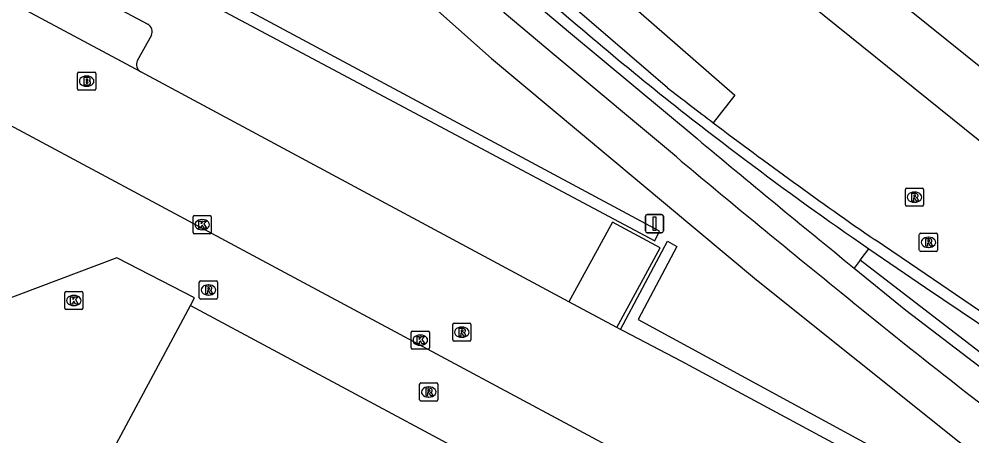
# Model space of a CAD drawing. Extents: x 159489 to 160304, y 383826 to 384530.
# Drawn here: x 160124.5 to 160177, y 384019.2 to 384042.1 of the extents above; entities that cross this region are included whole.
import ezdxf

# ---------------------------------------------------------------- set-up
doc = ezdxf.new("R2010")
doc.units = 0
for name, color, linetype in [('IMGEO_Afsluitpaal', 7, 'Continuous'), ('IMGEO_Berm_halfverhard', 7, 'Continuous'), ('IMGEO_Berm_open', 7, 'Continuous'), ('IMGEO_Brandkraan', 7, 'Continuous'), ('IMGEO_Fietspad_gesloten', 7, 'Continuous'), ('IMGEO_Haag', 7, 'Continuous'), ('IMGEO_Kolk', 7, 'Continuous'), ('IMGEO_OVBaan_gesloten', 7, 'Continuous'), ('IMGEO_Pand', 7, 'Continuous'), ('IMGEO_Parkeervlak_gesloten', 7, 'Continuous'), ('IMGEO_Parkeervlak_open', 7, 'Continuous'), ('IMGEO_Rijbaan_lokaal_gesloten', 7, 'Continuous'), ('IMGEO_Rijbaan_lokaal_open', 7, 'Continuous'), ('IMGEO_Rioolput', 7, 'Continuous'), ('IMGEO_Voetpad_open', 7, 'Continuous')]:
    doc.layers.add(name, color=color, linetype=linetype)

msp = doc.modelspace()

# ---------------------------------------------------------------- linework, layer by layer
at = {"layer": 'IMGEO_Afsluitpaal'}
for p, q in [((160158.986, 384030.473), (160158.986, 384031.273)), ((160158.986, 384031.273), (160158.986, 384030.473)), ((160159.086, 384031.373), (160159.876, 384031.373)), ((160159.876, 384031.373), (160159.086, 384031.373)), ((160159.976, 384031.273), (160159.976, 384030.473)), ((160159.976, 384030.473), (160159.976, 384031.273)), ((160159.876, 384030.373), (160159.086, 384030.373)), ((160159.086, 384030.373), (160159.876, 384030.373))]:
    msp.add_line(p, q, dxfattribs=at)
msp.add_lwpolyline([(160159.406, 384031.248), (160159.556, 384031.248), (160159.556, 384030.498), (160159.406, 384030.498), (160159.406, 384031.248)], dxfattribs=at)
for centre, start, end in [((160159.086, 384031.273), 90, 180), ((160159.086, 384031.273), 90, 180), ((160159.876, 384031.273), 0, 90), ((160159.876, 384031.273), 360, 90), ((160159.086, 384030.473), 180, 270), ((160159.086, 384030.473), 180, 270), ((160159.876, 384030.473), 270, 0), ((160159.876, 384030.473), 270, 0)]:
    msp.add_arc(centre, 0.1, start, end, dxfattribs=at)
at = {"layer": 'IMGEO_Berm_halfverhard'}
msp.add_lwpolyline([(160182.593, 384019.793), (160170.808, 384028.865)], dxfattribs=at)
at = {"layer": 'IMGEO_Berm_open'}
for points in [[(160170.808, 384028.865), (160171.284, 384029.491)], [(160171.284, 384029.491), (160174.4, 384027.36), (160180.13, 384023.491), (160183.545, 384021.196), (160183.174, 384020.627)], [(160170.808, 384028.865), (160170.479, 384028.424)]]:
    msp.add_lwpolyline(points, dxfattribs=at)
for centre, radius, start, end in [((160332.012, 384253.3), 275.641, 226.13491, 230.11027), ((160268.791, 384173.77), 174.092, 229.289, 233.18099), ((160267.767, 384170.747), 171.062, 232.8488, 235.66554)]:
    msp.add_arc(centre, radius, start, end, dxfattribs=at)
at = {"layer": 'IMGEO_Brandkraan'}
for p, q in [((160127.734, 384038.289), (160127.734, 384039.141)), ((160127.809, 384039.215), (160128.661, 384039.215)), ((160128.222, 384038.995), (160128.247, 384038.995)), ((160128.735, 384039.141), (160128.735, 384038.289)), ((160128.245, 384038.435), (160128.22, 384038.435)), ((160128.661, 384038.215), (160127.809, 384038.215))]:
    msp.add_line(p, q, dxfattribs=at)
for points in [[(160127.734, 384038.289), (160127.734, 384039.141)], [(160127.809, 384039.215), (160128.661, 384039.215)], [(160128.735, 384039.141), (160128.735, 384038.289)], [(160128.082, 384038.915), (160128.082, 384038.515), (160128.295, 384038.515)], [(160128.313, 384038.915), (160128.082, 384038.915)], [(160128.261, 384038.834), (160128.207, 384038.834), (160128.207, 384038.758)], [(160128.207, 384038.758), (160128.26, 384038.758)], [(160128.269, 384038.682), (160128.207, 384038.682), (160128.207, 384038.601)], [(160128.207, 384038.601), (160128.269, 384038.601)], [(160128.661, 384038.215), (160127.809, 384038.215)]]:
    msp.add_lwpolyline(points, dxfattribs=at)
for centre, radius, start, end in [((160127.811, 384039.139), 0.0765, 91.552, 178.448), ((160127.811, 384039.139), 0.0765, 91.552, 178.448), ((160128.659, 384039.139), 0.0765, 1.552, 88.448), ((160128.659, 384039.139), 0.0765, 1.552, 88.448), ((160128.262, 384038.796), 0.0379, 267.8285, 90.9355), ((160128.27, 384038.641), 0.0404, 269.8759, 90.5077), ((160128.301, 384038.766), 0.251, 268.6676, 293.5347), ((160128.317, 384038.77), 0.145, 59.4692, 91.5367), ((160128.342, 384038.817), 0.0922, 285.5137, 58.1501), ((160128.347, 384038.625), 0.105, 301.3115, 78.989), ((160127.811, 384038.291), 0.0765, 181.552, 268.448), ((160127.811, 384038.291), 0.0765, 181.552, 268.448), ((160128.659, 384038.291), 0.0765, 271.552, 358.448), ((160128.659, 384038.291), 0.0765, 271.552, 358.448)]:
    msp.add_arc(centre, radius, start, end, dxfattribs=at)
for centre, major_axis, ratio, start_param, end_param in [((160128.221, 384038.715), (-0.387, 0.002), 0.722429, 4.712389, 7.853982), ((160128.246, 384038.715), (-0.39, 0.002), 0.717154, 1.570796, 4.712389)]:
    msp.add_ellipse(centre, major_axis=major_axis, ratio=ratio, start_param=start_param, end_param=end_param, dxfattribs=at)
at = {"layer": 'IMGEO_Fietspad_gesloten'}
for points in [[(160154.866, 384041.355), (160161.829, 384035.554)], [(160160.691, 384034.546), (160153.964, 384040.176)], [(160170.479, 384028.424), (160173.322, 384026.105), (160182.241, 384019.286)]]:
    msp.add_lwpolyline(points, dxfattribs=at)
for centre, radius, start, end in [((160353.115, 384276.254), 307.377, 226.24612, 229.83651), ((160338.108, 384259.848), 286.644, 226.19261, 230.02787), ((160718.977, 384702.665), 869.167, 230.132531, 230.87149), ((160581.948, 384537.044), 655.714, 230.026068, 231.01101), ((160411.383, 384322.615), 381.739, 230.65996, 232.98021)]:
    msp.add_arc(centre, radius, start, end, dxfattribs=at)
at = {"layer": 'IMGEO_Haag'}
for points in [[(160130.559, 384046.144), (160130.218, 384045.54), (160159.503, 384029.928), (160159.764, 384030.458), (160130.559, 384046.144)], [(160157.615, 384025.041), (160160.198, 384029.912), (160160.718, 384029.61), (160158.589, 384025.586), (160181.06, 384013.373)]]:
    msp.add_lwpolyline(points, dxfattribs=at)
at = {"layer": 'IMGEO_Kolk'}
for p, q in [((160134.095, 384030.388), (160134.095, 384031.24)), ((160134.17, 384031.314), (160135.022, 384031.314)), ((160134.583, 384031.094), (160134.608, 384031.094)), ((160135.096, 384031.24), (160135.096, 384030.388)), ((160135.022, 384030.314), (160134.17, 384030.314)), ((160134.606, 384030.534), (160134.581, 384030.534)), ((160127.027, 384026.209), (160127.027, 384027.061)), ((160127.102, 384027.135), (160127.954, 384027.135)), ((160127.515, 384026.915), (160127.54, 384026.915)), ((160128.028, 384027.061), (160128.028, 384026.209)), ((160127.538, 384026.355), (160127.513, 384026.355)), ((160127.954, 384026.135), (160127.102, 384026.135)), ((160146.099, 384024.024), (160146.099, 384024.876)), ((160146.174, 384024.95), (160147.026, 384024.95)), ((160147.1, 384024.876), (160147.1, 384024.024)), ((160146.587, 384024.73), (160146.612, 384024.73)), ((160147.026, 384023.95), (160146.174, 384023.95)), ((160146.61, 384024.17), (160146.585, 384024.17))]:
    msp.add_line(p, q, dxfattribs=at)
for points in [[(160134.095, 384030.388), (160134.095, 384031.24)], [(160134.17, 384031.314), (160135.022, 384031.314)], [(160135.096, 384031.24), (160135.096, 384030.388)], [(160134.416, 384031.014), (160134.539, 384031.014), (160134.539, 384030.863), (160134.669, 384031.014), (160134.833, 384031.014), (160134.687, 384030.863), (160134.84, 384030.614), (160134.688, 384030.614), (160134.603, 384030.778), (160134.539, 384030.711), (160134.539, 384030.614), (160134.416, 384030.614), (160134.416, 384031.014)], [(160135.022, 384030.314), (160134.17, 384030.314)], [(160127.027, 384026.209), (160127.027, 384027.061)], [(160127.102, 384027.135), (160127.954, 384027.135)], [(160128.028, 384027.061), (160128.028, 384026.209)], [(160127.348, 384026.835), (160127.471, 384026.835), (160127.471, 384026.684), (160127.601, 384026.835), (160127.765, 384026.835), (160127.619, 384026.684), (160127.772, 384026.435), (160127.62, 384026.435), (160127.535, 384026.599), (160127.471, 384026.532), (160127.471, 384026.435), (160127.348, 384026.435), (160127.348, 384026.835)], [(160127.954, 384026.135), (160127.102, 384026.135)], [(160146.099, 384024.024), (160146.099, 384024.876)], [(160146.174, 384024.95), (160147.026, 384024.95)], [(160147.1, 384024.876), (160147.1, 384024.024)], [(160146.42, 384024.65), (160146.543, 384024.65), (160146.543, 384024.499), (160146.673, 384024.65), (160146.837, 384024.65), (160146.691, 384024.499), (160146.844, 384024.25), (160146.692, 384024.25), (160146.607, 384024.414), (160146.543, 384024.347), (160146.543, 384024.25), (160146.42, 384024.25), (160146.42, 384024.65)], [(160147.026, 384023.95), (160146.174, 384023.95)]]:
    msp.add_lwpolyline(points, dxfattribs=at)
for centre, start, end in [((160134.172, 384031.238), 91.552, 178.448), ((160134.172, 384031.238), 91.552, 178.448), ((160135.02, 384031.238), 1.552, 88.448), ((160135.02, 384031.238), 1.552, 88.448), ((160134.172, 384030.39), 181.552, 268.448), ((160134.172, 384030.39), 181.552, 268.448), ((160135.02, 384030.39), 271.552, 358.448), ((160135.02, 384030.39), 271.552, 358.448), ((160127.104, 384027.059), 91.552, 178.448), ((160127.104, 384027.059), 91.552, 178.448), ((160127.952, 384027.059), 1.552, 88.448), ((160127.952, 384027.059), 1.552, 88.448), ((160127.104, 384026.211), 181.552, 268.448), ((160127.104, 384026.211), 181.552, 268.448), ((160127.952, 384026.211), 271.552, 358.448), ((160127.952, 384026.211), 271.552, 358.448), ((160146.176, 384024.874), 91.552, 178.448), ((160146.176, 384024.874), 91.552, 178.448), ((160147.024, 384024.874), 1.552, 88.448), ((160147.024, 384024.874), 1.552, 88.448), ((160146.176, 384024.026), 181.552, 268.448), ((160146.176, 384024.026), 181.552, 268.448), ((160147.024, 384024.026), 271.552, 358.448), ((160147.024, 384024.026), 271.552, 358.448)]:
    msp.add_arc(centre, 0.0765, start, end, dxfattribs=at)
for centre, major_axis, ratio, start_param, end_param in [((160134.582, 384030.814), (-0.387, 0.002), 0.722429, 4.712389, 7.853982), ((160134.607, 384030.814), (-0.39, 0.002), 0.717154, 1.570796, 4.712389), ((160127.514, 384026.635), (-0.387, 0.002), 0.722429, 4.712389, 7.853982), ((160127.539, 384026.635), (-0.39, 0.002), 0.717154, 1.570796, 4.712389), ((160146.586, 384024.45), (-0.387, 0.002), 0.722429, 4.712389, 7.853982), ((160146.611, 384024.45), (-0.39, 0.002), 0.717154, 1.570796, 4.712389)]:
    msp.add_ellipse(centre, major_axis=major_axis, ratio=ratio, start_param=start_param, end_param=end_param, dxfattribs=at)
at = {"layer": 'IMGEO_OVBaan_gesloten'}
for points in [[(160180.322, 384037.159), (160176.612, 384040.154), (160173.526, 384042.635), (160170.286, 384045.296), (160167.466, 384047.665), (160161.694, 384052.642), (160158.499, 384055.447), (160149.532, 384063.51), (160140.973, 384071.696), (160132.364, 384080.101), (160126.671, 384085.78), (160121.497, 384090.909), (160120.074, 384092.332)], [(160168.075, 384042.939), (160180.122, 384033.232)]]:
    msp.add_lwpolyline(points, dxfattribs=at)
at = {"layer": 'IMGEO_Pand'}
for points in [[(160118.265, 383985.09), (160113.25, 383987.77), (160133.95, 384026.359)], [(160133.95, 384026.359), (160157.89, 384013.52), (160158.029, 384013.789), (160170.75, 384006.969)]]:
    msp.add_lwpolyline(points, dxfattribs=at)
at = {"layer": 'IMGEO_Parkeervlak_gesloten'}
msp.add_lwpolyline([(160160.211, 384038.351), (160148.7, 384048.256), (160136.661, 384059.522), (160129.672, 384066.259), (160122.13, 384073.698), (160114.401, 384081.37)], dxfattribs=at)
msp.add_arc((160323.562, 384249.106), 266.649, 232.22162, 232.90169, dxfattribs=at)
at = {"layer": 'IMGEO_Parkeervlak_open'}
for points in [[(160128.981, 384043.27), (160131.608, 384041.865)], [(160131.799, 384041.243), (160131.023, 384039.842)], [(160157.408, 384025.152), (160159.808, 384029.547), (160157.18, 384030.947), (160154.779, 384026.564)]]:
    msp.add_lwpolyline(points, dxfattribs=at)
for centre, radius, start, end in [((160131.334, 384041.441), 0.505, 336.9576, 57.1831), ((160131.446, 384039.634), 0.471, 153.877, 239.7777)]:
    msp.add_arc(centre, radius, start, end, dxfattribs=at)
at = {"layer": 'IMGEO_Rijbaan_lokaal_gesloten'}
for points in [[(160114.401, 384081.37), (160115.734, 384082.713), (160127.239, 384071.366), (160143.557, 384055.711), (160163.904, 384037.948), (160162.724, 384036.427)], [(160182.958, 384022.269), (160181.12, 384023.521), (160173.988, 384028.376), (160171.632, 384029.97)]]:
    msp.add_lwpolyline(points, dxfattribs=at)
msp.add_arc((160326.372, 384252.821), 271.306, 232.90156, 235.22518, dxfattribs=at)
at = {"layer": 'IMGEO_Rijbaan_lokaal_open'}
for points in [[(160171.245, 384010.937), (160125.267, 384035.607), (160090.12, 384054.464), (160085.703, 384056.846), (160076.546, 384061.719), (160076.371, 384061.813)], [(160131.209, 384039.227), (160093.439, 384059.454)], [(160154.779, 384026.564), (160131.209, 384039.227)], [(160157.408, 384025.152), (160154.779, 384026.564)], [(160157.615, 384025.041), (160157.408, 384025.152)], [(160174.067, 384016.228), (160160.959, 384023.29), (160157.797, 384024.943), (160157.615, 384025.041)]]:
    msp.add_lwpolyline(points, dxfattribs=at)
at = {"layer": 'IMGEO_Rioolput'}
for p, q in [((160173.298, 384031.9), (160173.298, 384032.752)), ((160173.373, 384032.826), (160174.225, 384032.826)), ((160174.299, 384032.752), (160174.299, 384031.9)), ((160173.786, 384032.606), (160173.811, 384032.606)), ((160174.225, 384031.826), (160173.373, 384031.826)), ((160173.809, 384032.046), (160173.784, 384032.046)), ((160174.064, 384029.416), (160174.064, 384030.268)), ((160174.139, 384030.342), (160174.991, 384030.342)), ((160174.552, 384030.122), (160174.577, 384030.122)), ((160175.065, 384030.268), (160175.065, 384029.416)), ((160174.575, 384029.562), (160174.55, 384029.562)), ((160174.991, 384029.342), (160174.139, 384029.342)), ((160134.436, 384026.793), (160134.436, 384027.645)), ((160134.511, 384027.719), (160135.363, 384027.719)), ((160134.924, 384027.499), (160134.949, 384027.499)), ((160135.437, 384027.645), (160135.437, 384026.793)), ((160134.947, 384026.939), (160134.922, 384026.939)), ((160135.363, 384026.719), (160134.511, 384026.719)), ((160148.385, 384024.467), (160148.385, 384025.319)), ((160148.46, 384025.393), (160149.312, 384025.393)), ((160149.386, 384025.319), (160149.386, 384024.467)), ((160148.873, 384025.173), (160148.898, 384025.173)), ((160149.312, 384024.393), (160148.46, 384024.393)), ((160148.896, 384024.613), (160148.871, 384024.613)), ((160146.561, 384021.175), (160146.561, 384022.027)), ((160146.636, 384022.101), (160147.488, 384022.101)), ((160147.049, 384021.881), (160147.074, 384021.881)), ((160147.562, 384022.027), (160147.562, 384021.175)), ((160147.072, 384021.321), (160147.047, 384021.321)), ((160147.488, 384021.101), (160146.636, 384021.101))]:
    msp.add_line(p, q, dxfattribs=at)
for points in [[(160173.298, 384031.9), (160173.298, 384032.752)], [(160173.373, 384032.826), (160174.225, 384032.826)], [(160174.299, 384032.752), (160174.299, 384031.9)], [(160173.887, 384032.524), (160173.635, 384032.526), (160173.635, 384032.126)], [(160173.635, 384032.126), (160173.759, 384032.126), (160173.759, 384032.288), (160173.77, 384032.288)], [(160173.813, 384032.445), (160173.759, 384032.445), (160173.759, 384032.364)], [(160173.759, 384032.364), (160173.811, 384032.364)], [(160173.817, 384032.259), (160173.888, 384032.126), (160174.028, 384032.126), (160173.963, 384032.252)], [(160174.225, 384031.826), (160173.373, 384031.826)], [(160174.064, 384029.416), (160174.064, 384030.268)], [(160174.139, 384030.342), (160174.991, 384030.342)], [(160174.653, 384030.04), (160174.401, 384030.042), (160174.401, 384029.642)], [(160175.065, 384030.268), (160175.065, 384029.416)], [(160174.401, 384029.642), (160174.525, 384029.642), (160174.525, 384029.804), (160174.536, 384029.804)], [(160174.579, 384029.961), (160174.525, 384029.961), (160174.525, 384029.88)], [(160174.525, 384029.88), (160174.577, 384029.88)], [(160174.583, 384029.775), (160174.654, 384029.642), (160174.794, 384029.642), (160174.729, 384029.768)], [(160174.991, 384029.342), (160174.139, 384029.342)], [(160134.436, 384026.793), (160134.436, 384027.645)], [(160134.511, 384027.719), (160135.363, 384027.719)], [(160135.025, 384027.417), (160134.773, 384027.419), (160134.773, 384027.019)], [(160135.437, 384027.645), (160135.437, 384026.793)], [(160134.773, 384027.019), (160134.897, 384027.019), (160134.897, 384027.181), (160134.908, 384027.181)], [(160134.951, 384027.338), (160134.897, 384027.338), (160134.897, 384027.257)], [(160134.897, 384027.257), (160134.949, 384027.257)], [(160134.955, 384027.152), (160135.026, 384027.019), (160135.166, 384027.019), (160135.101, 384027.145)], [(160135.363, 384026.719), (160134.511, 384026.719)], [(160148.385, 384024.467), (160148.385, 384025.319)], [(160148.46, 384025.393), (160149.312, 384025.393)], [(160149.386, 384025.319), (160149.386, 384024.467)], [(160148.974, 384025.091), (160148.722, 384025.093), (160148.722, 384024.693)], [(160148.722, 384024.693), (160148.846, 384024.693), (160148.846, 384024.855), (160148.857, 384024.855)], [(160148.9, 384025.012), (160148.846, 384025.012), (160148.846, 384024.931)], [(160148.846, 384024.931), (160148.898, 384024.931)], [(160148.904, 384024.826), (160148.975, 384024.693), (160149.115, 384024.693), (160149.05, 384024.819)], [(160149.312, 384024.393), (160148.46, 384024.393)], [(160146.561, 384021.175), (160146.561, 384022.027)], [(160146.636, 384022.101), (160147.488, 384022.101)], [(160147.15, 384021.799), (160146.898, 384021.801), (160146.898, 384021.401)], [(160147.076, 384021.72), (160147.022, 384021.72), (160147.022, 384021.639)], [(160147.022, 384021.639), (160147.074, 384021.639)], [(160147.562, 384022.027), (160147.562, 384021.175)], [(160146.898, 384021.401), (160147.022, 384021.401), (160147.022, 384021.563), (160147.033, 384021.563)], [(160147.08, 384021.534), (160147.151, 384021.401), (160147.291, 384021.401), (160147.226, 384021.527)], [(160147.488, 384021.101), (160146.636, 384021.101)]]:
    msp.add_lwpolyline(points, dxfattribs=at)
for centre, radius, start, end in [((160173.375, 384032.75), 0.0765, 91.552, 178.448), ((160173.375, 384032.75), 0.0765, 91.552, 178.448), ((160174.223, 384032.75), 0.0765, 1.552, 88.448), ((160174.223, 384032.75), 0.0765, 1.552, 88.448), ((160173.769, 384032.235), 0.0533, 26.0293, 88.6989), ((160173.795, 384032.553), 0.19, 274.7715, 282.9687), ((160173.819, 384032.349), 0.0964, 77.0061, 93.1865), ((160173.833, 384032.406), 0.0378, 276.6634, 79.6772), ((160173.886, 384032.414), 0.109, 350.3612, 89.416), ((160173.884, 384032.414), 0.112, 277.5842, 350.9817), ((160173.868, 384032.199), 0.108, 29.5134, 73.7905), ((160173.375, 384031.902), 0.0765, 181.552, 268.448), ((160173.375, 384031.902), 0.0765, 181.552, 268.448), ((160174.223, 384031.902), 0.0765, 271.552, 358.448), ((160174.223, 384031.902), 0.0765, 271.552, 358.448), ((160174.141, 384030.266), 0.0765, 91.552, 178.448), ((160174.141, 384030.266), 0.0765, 91.552, 178.448), ((160174.652, 384029.93), 0.109, 350.3612, 89.416), ((160174.989, 384030.266), 0.0765, 1.552, 88.448), ((160174.989, 384030.266), 0.0765, 1.552, 88.448), ((160174.535, 384029.751), 0.0533, 26.0293, 88.6989), ((160174.561, 384030.069), 0.19, 274.7715, 282.9687), ((160174.585, 384029.865), 0.0964, 77.0061, 93.1865), ((160174.599, 384029.922), 0.0378, 276.6634, 79.6772), ((160174.65, 384029.93), 0.112, 277.5842, 350.9817), ((160174.634, 384029.715), 0.108, 29.5134, 73.7905), ((160174.141, 384029.418), 0.0765, 181.552, 268.448), ((160174.141, 384029.418), 0.0765, 181.552, 268.448), ((160174.989, 384029.418), 0.0765, 271.552, 358.448), ((160174.989, 384029.418), 0.0765, 271.552, 358.448), ((160134.513, 384027.643), 0.0765, 91.552, 178.448), ((160134.513, 384027.643), 0.0765, 91.552, 178.448), ((160135.024, 384027.307), 0.109, 350.3612, 89.416), ((160135.361, 384027.643), 0.0765, 1.552, 88.448), ((160135.361, 384027.643), 0.0765, 1.552, 88.448), ((160134.907, 384027.128), 0.0533, 26.0293, 88.6989), ((160134.933, 384027.446), 0.19, 274.7715, 282.9687), ((160134.957, 384027.242), 0.0964, 77.0061, 93.1865), ((160134.971, 384027.299), 0.0378, 276.6634, 79.6772), ((160135.022, 384027.307), 0.112, 277.5842, 350.9817), ((160135.006, 384027.092), 0.108, 29.5134, 73.7905), ((160134.513, 384026.795), 0.0765, 181.552, 268.448), ((160134.513, 384026.795), 0.0765, 181.552, 268.448), ((160135.361, 384026.795), 0.0765, 271.552, 358.448), ((160135.361, 384026.795), 0.0765, 271.552, 358.448), ((160148.462, 384025.317), 0.0765, 91.552, 178.448), ((160148.462, 384025.317), 0.0765, 91.552, 178.448), ((160149.31, 384025.317), 0.0765, 1.552, 88.448), ((160149.31, 384025.317), 0.0765, 1.552, 88.448), ((160148.856, 384024.802), 0.0533, 26.0293, 88.6989), ((160148.882, 384025.12), 0.19, 274.7715, 282.9687), ((160148.906, 384024.916), 0.0964, 77.0061, 93.1865), ((160148.92, 384024.973), 0.0378, 276.6634, 79.6772), ((160148.973, 384024.981), 0.109, 350.3612, 89.416), ((160148.971, 384024.981), 0.112, 277.5842, 350.9817), ((160148.955, 384024.766), 0.108, 29.5134, 73.7905), ((160148.462, 384024.469), 0.0765, 181.552, 268.448), ((160148.462, 384024.469), 0.0765, 181.552, 268.448), ((160149.31, 384024.469), 0.0765, 271.552, 358.448), ((160149.31, 384024.469), 0.0765, 271.552, 358.448), ((160146.638, 384022.025), 0.0765, 91.552, 178.448), ((160146.638, 384022.025), 0.0765, 91.552, 178.448), ((160147.058, 384021.828), 0.19, 274.7715, 282.9687), ((160147.082, 384021.624), 0.0964, 77.0061, 93.1865), ((160147.096, 384021.681), 0.0378, 276.6634, 79.6772), ((160147.149, 384021.689), 0.109, 350.3612, 89.416), ((160147.147, 384021.689), 0.112, 277.5842, 350.9817), ((160147.486, 384022.025), 0.0765, 1.552, 88.448), ((160147.486, 384022.025), 0.0765, 1.552, 88.448), ((160146.638, 384021.177), 0.0765, 181.552, 268.448), ((160146.638, 384021.177), 0.0765, 181.552, 268.448), ((160147.032, 384021.51), 0.0533, 26.0293, 88.6989), ((160147.131, 384021.474), 0.108, 29.5134, 73.7905), ((160147.486, 384021.177), 0.0765, 271.552, 358.448), ((160147.486, 384021.177), 0.0765, 271.552, 358.448)]:
    msp.add_arc(centre, radius, start, end, dxfattribs=at)
for centre, major_axis, ratio, start_param, end_param in [((160173.785, 384032.326), (-0.387, 0.002), 0.722429, 4.712389, 7.853982), ((160173.81, 384032.326), (-0.39, 0.002), 0.717154, 1.570796, 4.712389), ((160174.551, 384029.842), (-0.387, 0.002), 0.722429, 4.712389, 7.853982), ((160174.576, 384029.842), (-0.39, 0.002), 0.717154, 1.570796, 4.712389), ((160134.923, 384027.219), (-0.387, 0.002), 0.722429, 4.712389, 7.853982), ((160134.948, 384027.219), (-0.39, 0.002), 0.717154, 1.570796, 4.712389), ((160148.872, 384024.893), (-0.387, 0.002), 0.722429, 4.712389, 7.853982), ((160148.897, 384024.893), (-0.39, 0.002), 0.717154, 1.570796, 4.712389), ((160147.048, 384021.601), (-0.387, 0.002), 0.722429, 4.712389, 7.853982), ((160147.073, 384021.601), (-0.39, 0.002), 0.717154, 1.570796, 4.712389)]:
    msp.add_ellipse(centre, major_axis=major_axis, ratio=ratio, start_param=start_param, end_param=end_param, dxfattribs=at)
at = {"layer": 'IMGEO_Voetpad_open'}
for points in [[(160134.889, 384054.366), (160142.934, 384046.717), (160150.52, 384039.966), (160165.111, 384027.771), (160181.832, 384014.395)], [(160133.95, 384026.359), (160134.173, 384026.793), (160129.889, 384028.984), (160120.106, 384025.292)]]:
    msp.add_lwpolyline(points, dxfattribs=at)

doc.saveas('drawing.dxf')
